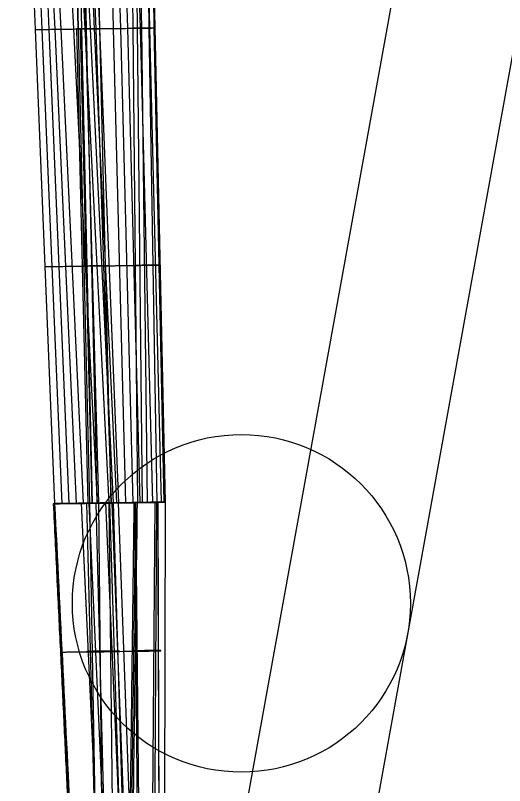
# Model space of a CAD drawing. Extents: x 1815539 to 1947826, y 273303 to 993194.
# Drawn here: x 1875921.86 to 1875924.146, y 317823.012 to 317826.616 of the extents above; entities that cross this region are included whole.
import ezdxf

# ---------------------------------------------------------------- set-up
doc = ezdxf.new("R2010")
doc.units = 0
for name, color, linetype in [('Default', 7, 'Continuous'), ('RD_P_GR_Rt', 7, 'Continuous'), ('SC_Scratch1', 7, 'Continuous')]:
    doc.layers.add(name, color=color, linetype=linetype)

msp = doc.modelspace()

# ---------------------------------------------------------------- linework, layer by layer
at = {"layer": 'Default'}
for p, q in [((1875921.8596, 317828.7685), (1875921.9513, 317826.55)), ((1875921.8905, 317828.7687), (1875921.9835, 317826.5503)), ((1875921.9213, 317828.7688), (1875922.0158, 317826.5506)), ((1875921.9437, 317828.7694), (1875922.0435, 317826.5511)), ((1875921.9662, 317828.7699), (1875922.0712, 317826.5515)), ((1875922.0213, 317828.7706), (1875922.1314, 317826.5523)), ((1875922.0727, 317828.7712), (1875922.1845, 317826.553)), ((1875922.0968, 317828.7715), (1875922.1513, 317826.5525)), ((1875922.0989, 317828.7715), (1875922.1532, 317826.5526)), ((1875922.1005, 317828.7716), (1875922.209, 317826.5533)), ((1875922.1179, 317828.7718), (1875922.169, 317826.5528)), ((1875922.1228, 317828.7718), (1875922.228, 317826.5535)), ((1875922.1245, 317828.7719), (1875922.1869, 317826.553)), ((1875922.1414, 317828.7721), (1875922.1911, 317826.553)), ((1875922.1594, 317828.7723), (1875922.2348, 317826.5536)), ((1875922.1617, 317828.7723), (1875922.253, 317826.5538)), ((1875922.1995, 317828.7728), (1875922.2532, 317826.5538)), ((1875922.2588, 317828.7735), (1875922.3171, 317826.5546)), ((1875922.2906, 317828.7739), (1875922.3501, 317826.555)), ((1875922.3229, 317828.7743), (1875922.3828, 317826.5554)), ((1875922.3836, 317828.7751), (1875922.4424, 317826.5562)), ((1875922.3876, 317828.7752), (1875922.4088, 317826.5558)), ((1875922.4043, 317828.7754), (1875922.4287, 317826.556)), ((1875922.4205, 317828.7756), (1875922.4483, 317826.5563)), ((1875922.4314, 317828.7757), (1875922.4868, 317826.5567)), ((1875922.4471, 317828.7759), (1875922.4839, 317826.5567)), ((1875922.4591, 317828.7761), (1875922.5095, 317826.557)), ((1875922.4626, 317828.7761), (1875922.5073, 317826.557)), ((1875922.4642, 317828.7761), (1875922.5117, 317826.5571)), ((1875922.4287, 317826.556), (1875922.4528, 317824.3367)), ((1875922.4424, 317826.5562), (1875922.5001, 317824.3372)), ((1875922.4483, 317826.5563), (1875922.4756, 317824.3369)), ((1875922.4839, 317826.5567), (1875922.5209, 317824.3375)), ((1875922.4868, 317826.5567), (1875922.5416, 317824.3378)), ((1875922.5073, 317826.557), (1875922.5529, 317824.3379)), ((1875922.5095, 317826.557), (1875922.5601, 317824.338)), ((1875922.5117, 317826.5571), (1875922.5597, 317824.338)), ((1875921.9513, 317826.55), (1875922.0429, 317824.3315)), ((1875921.9835, 317826.5503), (1875922.0761, 317824.3319)), ((1875922.0158, 317826.5506), (1875922.1096, 317824.3324)), ((1875922.0435, 317826.5511), (1875922.1432, 317824.3328)), ((1875922.0712, 317826.5515), (1875922.1767, 317824.3332)), ((1875922.1314, 317826.5523), (1875922.2419, 317824.334)), ((1875922.1459, 317826.5525), (1875922.1975, 317824.3335)), ((1875922.1532, 317826.5526), (1875922.2061, 317824.3336)), ((1875922.1621, 317826.5527), (1875922.2175, 317824.3337)), ((1875922.169, 317826.5528), (1875922.2191, 317824.3337)), ((1875922.1845, 317826.553), (1875922.2961, 317824.3347)), ((1875922.1869, 317826.553), (1875922.2479, 317824.3341)), ((1875922.1911, 317826.553), (1875922.2402, 317824.334)), ((1875922.209, 317826.5533), (1875922.3166, 317824.335)), ((1875922.228, 317826.5535), (1875922.3317, 317824.3351)), ((1875922.2348, 317826.5536), (1875922.308, 317824.3348)), ((1875922.253, 317826.5538), (1875922.3419, 317824.3353)), ((1875922.2532, 317826.5538), (1875922.3056, 317824.3348)), ((1875922.3171, 317826.5546), (1875922.3742, 317824.3357)), ((1875922.3501, 317826.555), (1875922.4082, 317824.3361)), ((1875922.3828, 317826.5554), (1875922.4414, 317824.3365)), ((1875922.4088, 317826.5558), (1875922.4301, 317824.3364)), ((1875922.463, 317818.0883), (1875922.1678, 317824.3331)), ((1875922.2074, 317824.3336), (1875922.189, 317824.3328)), ((1875922.1926, 317824.3334), (1875922.1894, 317824.3323)), ((1875922.3192, 317818.0923), (1875922.2074, 317824.3336)), ((1875922.3973, 317818.0901), (1875922.2376, 317824.334)), ((1875922.2543, 317824.3342), (1875922.2392, 317824.3344)), ((1875922.5523, 317818.0858), (1875922.2823, 317824.3345)), ((1875922.3672, 317818.091), (1875922.2972, 317824.3347)), ((1875922.3149, 317824.3349), (1875922.2981, 317824.3338)), ((1875922.3376, 317824.3352), (1875922.3183, 317824.3348)), ((1875922.5068, 317818.087), (1875922.3184, 317824.335)), ((1875922.3223, 317824.335), (1875922.3226, 317824.3341)), ((1875922.5694, 317818.0853), (1875922.3414, 317824.3353)), ((1875922.483, 317818.0877), (1875922.4222, 317824.3363)), ((1875922.4688, 317824.3369), (1875922.459, 317824.3361)), ((1875922.4619, 317818.0883), (1875922.5129, 317824.3374)), ((1875922.5285, 317824.3376), (1875922.5122, 317824.3381)), ((1875922.557, 317818.0856), (1875922.5249, 317824.3376)), ((1875922.5562, 317824.338), (1875922.5367, 317824.3378)), ((1875922.5486, 317818.0859), (1875922.5605, 317824.338))]:
    msp.add_line(p, q, dxfattribs=at)
for points in [[(1875922.3511, 317818.0919), (1875922.3116, 317819.6524), (1875922.2722, 317821.2129), (1875922.233, 317822.7734), (1875922.194, 317824.3338)], [(1875922.4869, 317818.086), (1875922.416, 317819.6476), (1875922.3453, 317821.2092), (1875922.2746, 317822.7708), (1875922.204, 317824.3325)], [(1875922.3175, 317818.0911), (1875922.2999, 317819.6516), (1875922.2827, 317821.2121), (1875922.2657, 317822.7726), (1875922.2488, 317824.3332)], [(1875922.4941, 317818.0873), (1875922.3974, 317821.2111), (1875922.3012, 317824.3349)], [(1875922.553, 317818.0844), (1875922.4321, 317821.2092), (1875922.3118, 317824.3341)], [(1875922.472, 317818.0869), (1875922.4446, 317821.2112), (1875922.4176, 317824.3354)], [(1875922.485, 317818.0879), (1875922.4936, 317819.6505), (1875922.5022, 317821.2131), (1875922.511, 317822.7756), (1875922.52, 317824.3382)], [(1875922.544, 317818.0854), (1875922.5396, 317819.6484), (1875922.5354, 317821.2114), (1875922.5313, 317822.7745), (1875922.5274, 317824.3375)], [(1875922.0701, 317823.6368), (1875922.0753, 317823.6369), (1875922.0806, 317823.6369), (1875922.0859, 317823.637), (1875922.0911, 317823.6371), (1875922.0964, 317823.6372), (1875922.1011, 317823.6373), (1875922.1052, 317823.6373), (1875922.1281, 317823.6375), (1875922.169, 317823.6379), (1875922.1764, 317823.638), (1875922.1838, 317823.6381), (1875922.1912, 317823.6381), (1875922.1983, 317823.6382), (1875922.205, 317823.6382), (1875922.2114, 317823.6383), (1875922.2179, 317823.6383), (1875922.2268, 317823.6384), (1875922.2356, 317823.6384), (1875922.2442, 317823.6385), (1875922.2527, 317823.6385), (1875922.2603, 317823.6386), (1875922.2676, 317823.6387), (1875922.2747, 317823.6387), (1875922.2815, 317823.6388), (1875922.2881, 317823.6389), (1875922.2945, 317823.639), (1875922.3005, 317823.639), (1875922.3063, 317823.6391), (1875922.3117, 317823.6392), (1875922.3168, 317823.6393), (1875922.3215, 317823.6393), (1875922.3259, 317823.6394), (1875922.33, 317823.6395), (1875922.3336, 317823.6396), (1875922.3368, 317823.6396), (1875922.3397, 317823.6397), (1875922.3421, 317823.6398), (1875922.3441, 317823.6399), (1875922.3457, 317823.6399), (1875922.3469, 317823.64), (1875922.3477, 317823.6401), (1875922.348, 317823.6401), (1875922.3479, 317823.6402), (1875922.3474, 317823.6403), (1875922.3464, 317823.6403), (1875922.3451, 317823.6404), (1875922.3433, 317823.6404), (1875922.341, 317823.6405), (1875922.3384, 317823.6405), (1875922.3354, 317823.6406), (1875922.3315, 317823.6406), (1875922.3272, 317823.6407), (1875922.3224, 317823.6407), (1875922.3172, 317823.6408), (1875922.3115, 317823.6408), (1875922.3053, 317823.6408), (1875922.2987, 317823.6408), (1875922.2916, 317823.6408), (1875922.2844, 317823.6407), (1875922.275, 317823.6407), (1875922.2656, 317823.6406), (1875922.2564, 317823.6406), (1875922.2471, 317823.6406), (1875922.2379, 317823.6405), (1875922.2287, 317823.6405), (1875922.2195, 317823.6404), (1875922.2166, 317823.6404), (1875922.2134, 317823.6403), (1875922.2103, 317823.6403), (1875922.2073, 317823.6402), (1875922.2046, 317823.6401), (1875922.202, 317823.6401), (1875922.1988, 317823.64), (1875922.196, 317823.6399), (1875922.1939, 317823.6398), (1875922.1924, 317823.6397), (1875922.1917, 317823.6396), (1875922.1914, 317823.6396), (1875922.1915, 317823.6395), (1875922.192, 317823.6395), (1875922.1931, 317823.6394), (1875922.1945, 317823.6394), (1875922.1961, 317823.6394), (1875922.1978, 317823.6394), (1875922.1994, 317823.6394), (1875922.2011, 317823.6394), (1875922.2025, 317823.6394), (1875922.204, 317823.6395), (1875922.2055, 317823.6395), (1875922.2069, 317823.6395), (1875922.2083, 317823.6395), (1875922.2098, 317823.6396), (1875922.2115, 317823.6395), (1875922.2135, 317823.6395), (1875922.2158, 317823.6395), (1875922.2183, 317823.6395), (1875922.2211, 317823.6395), (1875922.2247, 317823.6395), (1875922.2286, 317823.6395), (1875922.2328, 317823.6395), (1875922.2373, 317823.6395), (1875922.242, 317823.6395), (1875922.2469, 317823.6395), (1875922.2521, 317823.6396), (1875922.2575, 317823.6396), (1875922.2631, 317823.6396), (1875922.2689, 317823.6397), (1875922.2742, 317823.6397), (1875922.2796, 317823.6398), (1875922.2849, 317823.6398), (1875922.2898, 317823.6399), (1875922.2943, 317823.6399), (1875922.2984, 317823.6399), (1875922.3026, 317823.64), (1875922.3256, 317823.6402), (1875922.3667, 317823.6406), (1875922.376, 317823.6407), (1875922.3851, 317823.6408), (1875922.3937, 317823.6408), (1875922.402, 317823.6409), (1875922.4101, 317823.641), (1875922.4182, 317823.6411), (1875922.4262, 317823.6412), (1875922.4342, 317823.6413), (1875922.442, 317823.6414), (1875922.4496, 317823.6415), (1875922.457, 317823.6416), (1875922.4642, 317823.6417), (1875922.4711, 317823.6418), (1875922.4778, 317823.6418), (1875922.4843, 317823.6419), (1875922.4905, 317823.642), (1875922.4963, 317823.6421), (1875922.5019, 317823.6422), (1875922.5071, 317823.6423), (1875922.5119, 317823.6424), (1875922.5165, 317823.6425), (1875922.5206, 317823.6426), (1875922.5244, 317823.6427), (1875922.5278, 317823.6428), (1875922.5308, 317823.6429), (1875922.5333, 317823.6429), (1875922.5355, 317823.643), (1875922.5372, 317823.6431), (1875922.5386, 317823.6432), (1875922.5395, 317823.6432), (1875922.5399, 317823.6433), (1875922.5399, 317823.6434), (1875922.5395, 317823.6434), (1875922.5387, 317823.6435), (1875922.5374, 317823.6435), (1875922.5357, 317823.6436), (1875922.5336, 317823.6436), (1875922.531, 317823.6436), (1875922.5281, 317823.6437), (1875922.5247, 317823.6437), (1875922.5214, 317823.6437), (1875922.5178, 317823.6437), (1875922.5139, 317823.6437), (1875922.5097, 317823.6437), (1875922.5052, 317823.6437), (1875922.5005, 317823.6437), (1875922.4952, 317823.6437), (1875922.489, 317823.6437), (1875922.4826, 317823.6437), (1875922.4761, 317823.6436), (1875922.4697, 317823.6436), (1875922.4633, 317823.6436), (1875922.4349, 317823.6434), (1875922.4064, 317823.6433)]]:
    msp.add_lwpolyline(points, dxfattribs=at)
for points, degree in [([(1875922.3828, 317826.5554), (1875922.4043, 317826.5557), (1875922.4246, 317826.556), (1875922.4602, 317826.5564), (1875922.4753, 317826.5566), (1875922.4983, 317826.5569), (1875922.506, 317826.557), (1875922.5095, 317826.557)], 3), ([(1875922.4483, 317826.5563), (1875922.4353, 317826.5561), (1875922.4222, 317826.5559), (1875922.4088, 317826.5558)], 2), ([(1875922.5073, 317826.557), (1875922.5033, 317826.5569), (1875922.4935, 317826.5568), (1875922.4694, 317826.5565), (1875922.4569, 317826.5564), (1875922.4483, 317826.5563)], 3), ([(1875922.5095, 317826.557), (1875922.5131, 317826.5571), (1875922.5126, 317826.5571), (1875922.5073, 317826.557)], 2), ([(1875921.9513, 317826.55), (1875921.9587, 317826.5501), (1875921.9661, 317826.5502), (1875921.9875, 317826.5504), (1875922.0016, 317826.5505), (1875922.0158, 317826.5506)], 3), ([(1875922.0158, 317826.5506), (1875922.029, 317826.5508), (1875922.0475, 317826.5511), (1875922.066, 317826.5515), (1875922.0712, 317826.5515)], 3), ([(1875922.0712, 317826.5515), (1875922.0863, 317826.5517), (1875922.1276, 317826.5522), (1875922.1649, 317826.5527), (1875922.1845, 317826.553)], 3), ([(1875922.1869, 317826.553), (1875922.1796, 317826.5529), (1875922.1719, 317826.5528), (1875922.162, 317826.5527), (1875922.1481, 317826.5525), (1875922.1433, 317826.5524), (1875922.1481, 317826.5525), (1875922.1507, 317826.5525), (1875922.1532, 317826.5526)], 3), ([(1875922.1532, 317826.5526), (1875922.1568, 317826.5526), (1875922.1624, 317826.5527), (1875922.1725, 317826.5528), (1875922.1825, 317826.5529), (1875922.1911, 317826.553)], 3), ([(1875922.1845, 317826.553), (1875922.2026, 317826.5532), (1875922.2173, 317826.5534), (1875922.228, 317826.5535)], 2), ([(1875922.228, 317826.5535), (1875922.2414, 317826.5537), (1875922.2547, 317826.5538), (1875922.2531, 317826.5538), (1875922.2475, 317826.5537), (1875922.2383, 317826.5536), (1875922.2143, 317826.5533), (1875922.1965, 317826.5531), (1875922.1869, 317826.553)], 3), ([(1875922.1911, 317826.553), (1875922.2012, 317826.5532), (1875922.2164, 317826.5534), (1875922.2457, 317826.5537), (1875922.2641, 317826.554), (1875922.2914, 317826.5543), (1875922.3046, 317826.5545), (1875922.3171, 317826.5546)], 3), ([(1875922.3171, 317826.5546), (1875922.3268, 317826.5547), (1875922.3487, 317826.555), (1875922.3707, 317826.5553), (1875922.3828, 317826.5554)], 3), ([(1875921.9971, 317825.4408), (1875922.0045, 317825.4409), (1875922.012, 317825.4409), (1875922.0339, 317825.4412), (1875922.0483, 317825.4413), (1875922.0627, 317825.4415)], 3), ([(1875922.0627, 317825.4415), (1875922.0774, 317825.4417), (1875922.0978, 317825.442), (1875922.1182, 317825.4423), (1875922.1239, 317825.4424)], 3), ([(1875922.1239, 317825.4424), (1875922.1398, 317825.4426), (1875922.183, 317825.4431), (1875922.2209, 317825.4436), (1875922.2403, 317825.4438)], 3), ([(1875922.2174, 317825.4435), (1875922.2093, 317825.4434), (1875922.2007, 317825.4433), (1875922.1897, 317825.4432), (1875922.1743, 317825.443), (1875922.1687, 317825.4429), (1875922.174, 317825.443), (1875922.1769, 317825.443), (1875922.1796, 317825.4431)], 3), ([(1875922.1796, 317825.4431), (1875922.183, 317825.4431), (1875922.188, 317825.4432), (1875922.1972, 317825.4433), (1875922.2069, 317825.4434), (1875922.2156, 317825.4435)], 3), ([(1875922.2156, 317825.4435), (1875922.2257, 317825.4436), (1875922.2411, 317825.4438), (1875922.2716, 317825.4442), (1875922.2907, 317825.4445), (1875922.319, 317825.4448), (1875922.3326, 317825.445), (1875922.3456, 317825.4451)], 3), ([(1875922.2798, 317825.4443), (1875922.2914, 317825.4445), (1875922.3011, 317825.4446), (1875922.2955, 317825.4445), (1875922.2871, 317825.4444), (1875922.2752, 317825.4443), (1875922.2476, 317825.4439), (1875922.2279, 317825.4437), (1875922.2174, 317825.4435)], 3), ([(1875922.2403, 317825.4438), (1875922.257, 317825.444), (1875922.2705, 317825.4442), (1875922.2798, 317825.4443)], 2), ([(1875922.3456, 317825.4451), (1875922.3555, 317825.4453), (1875922.3778, 317825.4455), (1875922.4, 317825.4458), (1875922.4121, 317825.446)], 3), ([(1875922.4121, 317825.446), (1875922.4336, 317825.4462), (1875922.4538, 317825.4465), (1875922.4887, 317825.4469), (1875922.5034, 317825.4471), (1875922.5251, 317825.4474), (1875922.5321, 317825.4475), (1875922.5348, 317825.4475)], 3), ([(1875922.4619, 317825.4466), (1875922.4479, 317825.4464), (1875922.4337, 317825.4462), (1875922.4195, 317825.4461)], 2), ([(1875922.5301, 317825.4475), (1875922.5249, 317825.4474), (1875922.5133, 317825.4472), (1875922.486, 317825.4469), (1875922.4717, 317825.4467), (1875922.4619, 317825.4466)], 3), ([(1875922.5348, 317825.4475), (1875922.5376, 317825.4475), (1875922.5361, 317825.4475), (1875922.5301, 317825.4475)], 2), ([(1875922.4151, 317824.3372), (1875922.4358, 317824.3374), (1875922.4563, 317824.3376), (1875922.4874, 317824.3379), (1875922.4987, 317824.3381), (1875922.5158, 317824.3382), (1875922.5227, 317824.3382), (1875922.5389, 317824.3382), (1875922.543, 317824.3381), (1875922.5362, 317824.3377), (1875922.5255, 317824.3374), (1875922.4922, 317824.3367), (1875922.4696, 317824.3363), (1875922.4313, 317824.3357), (1875922.4176, 317824.3354), (1875922.3971, 317824.3351), (1875922.3902, 317824.335), (1875922.3759, 317824.3348), (1875922.3681, 317824.3347), (1875922.3446, 317824.3344), (1875922.3289, 317824.3342), (1875922.3053, 317824.3339), (1875922.2975, 317824.3338), (1875922.2859, 317824.3336), (1875922.2818, 317824.3335), (1875922.2721, 317824.3334), (1875922.2668, 317824.3333), (1875922.2418, 317824.3331), (1875922.224, 317824.3329), (1875922.2085, 317824.333), (1875922.2058, 317824.333), (1875922.2011, 317824.333), (1875922.1992, 317824.333), (1875922.1961, 317824.333), (1875922.1948, 317824.3329), (1875922.1919, 317824.3329), (1875922.1905, 317824.3329), (1875922.186, 317824.3328), (1875922.1825, 317824.3327), (1875922.177, 317824.3329), (1875922.1763, 317824.333), (1875922.1784, 317824.3333), (1875922.1811, 317824.3334), (1875922.1876, 317824.3336), (1875922.1901, 317824.3337), (1875922.196, 317824.3339), (1875922.1993, 317824.334), (1875922.2048, 317824.3341), (1875922.2071, 317824.3341), (1875922.2123, 317824.3341), (1875922.2149, 317824.3342), (1875922.2227, 317824.3342), (1875922.2279, 317824.3343), (1875922.2434, 317824.3345), (1875922.2538, 317824.3346), (1875922.2752, 317824.3348), (1875922.2856, 317824.3349), (1875922.3018, 317824.3349), (1875922.3082, 317824.3349), (1875922.3231, 317824.3348), (1875922.326, 317824.3346), (1875922.3173, 317824.3342), (1875922.3057, 317824.3339), (1875922.2709, 317824.3333), (1875922.2478, 317824.333), (1875922.2087, 317824.3325), (1875922.1949, 317824.3324), (1875922.1744, 317824.3322), (1875922.1677, 317824.3321), (1875922.1524, 317824.3319), (1875922.1445, 317824.3318), (1875922.1211, 317824.3315), (1875922.1054, 317824.3313), (1875922.0819, 317824.3309), (1875922.0741, 317824.3308), (1875922.0643, 317824.3307), (1875922.0615, 317824.3306), (1875922.0565, 317824.3305), (1875922.054, 317824.3305), (1875922.0466, 317824.3303), (1875922.0416, 317824.3302), (1875922.0366, 317824.3301)], 3), ([(1875922.0366, 317824.3301), (1875922.0429, 317824.3315)], 1), ([(1875922.0366, 317824.3301), (1875922.1371, 317822.25), (1875922.2376, 317820.1699), (1875922.3385, 317818.0899)], 2), ([(1875922.0398, 317824.3308), (1875922.0441, 317824.3309), (1875922.0485, 317824.331), (1875922.0552, 317824.3311), (1875922.0574, 317824.3311), (1875922.0618, 317824.3312), (1875922.0642, 317824.3312), (1875922.074, 317824.3314), (1875922.0818, 317824.3315), (1875922.1053, 317824.3318), (1875922.121, 317824.332), (1875922.1444, 317824.3323), (1875922.1523, 317824.3324), (1875922.1677, 317824.3326), (1875922.175, 317824.3327), (1875922.1968, 317824.3329), (1875922.2115, 317824.3331), (1875922.253, 317824.3336), (1875922.2776, 317824.3339), (1875922.3146, 317824.3345), (1875922.3269, 317824.3347), (1875922.3361, 317824.335), (1875922.3331, 317824.335), (1875922.3173, 317824.335), (1875922.3104, 317824.3349), (1875922.2931, 317824.3348), (1875922.2825, 317824.3347), (1875922.2613, 317824.3345), (1875922.2509, 317824.3343), (1875922.2353, 317824.3342), (1875922.2302, 317824.3341), (1875922.2224, 317824.334), (1875922.2198, 317824.334), (1875922.2146, 317824.3339), (1875922.2121, 317824.3339), (1875922.2068, 317824.3338), (1875922.2038, 317824.3338), (1875922.1986, 317824.3337), (1875922.1964, 317824.3336), (1875922.1906, 317824.3335), (1875922.1882, 317824.3334), (1875922.1864, 317824.3332), (1875922.187, 317824.3332), (1875922.1918, 317824.3331), (1875922.1951, 317824.3332), (1875922.1997, 317824.3332), (1875922.2012, 317824.3333), (1875922.2041, 317824.3333), (1875922.2055, 317824.3333), (1875922.2084, 317824.3334), (1875922.2101, 317824.3334), (1875922.2143, 317824.3334), (1875922.2167, 317824.3334), (1875922.2305, 317824.3335), (1875922.2463, 317824.3336), (1875922.2683, 317824.3339), (1875922.2729, 317824.3339), (1875922.2817, 317824.334), (1875922.2857, 317824.3341), (1875922.2974, 317824.3342), (1875922.3052, 317824.3343), (1875922.3287, 317824.3346), (1875922.3444, 317824.3349), (1875922.3679, 317824.3352), (1875922.3758, 317824.3353), (1875922.3908, 317824.3355), (1875922.3981, 317824.3356), (1875922.4199, 317824.3359), (1875922.4344, 317824.3361), (1875922.4752, 317824.3366), (1875922.4992, 317824.337), (1875922.5345, 317824.3376), (1875922.5459, 317824.3378), (1875922.5531, 317824.3381), (1875922.5488, 317824.3381), (1875922.5316, 317824.338), (1875922.5242, 317824.3379), (1875922.506, 317824.3377), (1875922.4949, 317824.3376), (1875922.4639, 317824.3372), (1875922.4433, 317824.337), (1875922.4226, 317824.3368)], 3), ([(1875922.0398, 317824.3308), (1875922.1415, 317822.2508), (1875922.2432, 317820.1707), (1875922.3451, 317818.0906)], 2), ([(1875922.4301, 317824.3364), (1875922.4453, 317824.3366), (1875922.4712, 317824.3369), (1875922.5021, 317824.3373), (1875922.5181, 317824.3375), (1875922.5326, 317824.3377), (1875922.5484, 317824.3379), (1875922.5568, 317824.338), (1875922.5612, 317824.338), (1875922.5613, 317824.338), (1875922.5575, 317824.338), (1875922.5497, 317824.3379), (1875922.5342, 317824.3377), (1875922.5155, 317824.3374), (1875922.4935, 317824.3372), (1875922.4663, 317824.3368), (1875922.4375, 317824.3365), (1875922.4222, 317824.3363), (1875922.396, 317824.3359), (1875922.3851, 317824.3358), (1875922.3538, 317824.3354), (1875922.3333, 317824.3352), (1875922.3051, 317824.3348), (1875922.2973, 317824.3347), (1875922.2844, 317824.3345), (1875922.2765, 317824.3345), (1875922.2534, 317824.3342), (1875922.2369, 317824.334), (1875922.2243, 317824.3338), (1875922.2197, 317824.3337), (1875922.2141, 317824.3337), (1875922.2085, 317824.3336), (1875922.2024, 317824.3335), (1875922.1993, 317824.3335), (1875922.1952, 317824.3334), (1875922.1973, 317824.3335), (1875922.2057, 317824.3336), (1875922.2105, 317824.3336), (1875922.2173, 317824.3337), (1875922.2294, 317824.3339), (1875922.2494, 317824.3341), (1875922.2739, 317824.3344), (1875922.2899, 317824.3346), (1875922.3012, 317824.3348), (1875922.3151, 317824.3349), (1875922.3267, 317824.3351), (1875922.3374, 317824.3352), (1875922.3412, 317824.3353), (1875922.3443, 317824.3353), (1875922.3434, 317824.3353), (1875922.3346, 317824.3352), (1875922.3219, 317824.335), (1875922.3055, 317824.3348), (1875922.2827, 317824.3345), (1875922.2574, 317824.3342), (1875922.2297, 317824.3339), (1875922.1966, 317824.3335), (1875922.1727, 317824.3332), (1875922.1481, 317824.3328), (1875922.111, 317824.3324), (1875922.0803, 317824.332), (1875922.0579, 317824.3317), (1875922.0504, 317824.3316), (1875922.0429, 317824.3315)], 3), ([(1875922.0429, 317824.3315), (1875922.0504, 317824.3316), (1875922.0579, 317824.3317), (1875922.0803, 317824.332), (1875922.095, 317824.3322), (1875922.1096, 317824.3324)], 3), ([(1875922.0429, 317824.3315), (1875922.3517, 317818.0914)], 1), ([(1875922.1096, 317824.3324), (1875922.1257, 317824.3326), (1875922.1481, 317824.3328), (1875922.1704, 317824.3331), (1875922.1767, 317824.3332)], 3), ([(1875922.1767, 317824.3332), (1875922.1934, 317824.3334), (1875922.2385, 317824.334), (1875922.277, 317824.3345), (1875922.2961, 317824.3347)], 3), ([(1875922.2479, 317824.3341), (1875922.2389, 317824.334), (1875922.2294, 317824.3339), (1875922.2173, 317824.3337), (1875922.2005, 317824.3335), (1875922.1942, 317824.3334), (1875922.1998, 317824.3335), (1875922.2031, 317824.3335), (1875922.2061, 317824.3336)], 3), ([(1875922.2061, 317824.3336), (1875922.2091, 317824.3336), (1875922.2137, 317824.3337), (1875922.2218, 317824.3338), (1875922.2314, 317824.3339), (1875922.2402, 317824.334)], 3), ([(1875922.2402, 317824.334), (1875922.2501, 317824.3341), (1875922.2658, 317824.3343), (1875922.2975, 317824.3347), (1875922.3173, 317824.335), (1875922.3466, 317824.3353), (1875922.3607, 317824.3355), (1875922.3742, 317824.3357)], 3), ([(1875922.3317, 317824.3351), (1875922.3413, 317824.3353), (1875922.3475, 317824.3353), (1875922.3378, 317824.3352), (1875922.3267, 317824.3351), (1875922.3121, 317824.3349), (1875922.2809, 317824.3345), (1875922.2592, 317824.3342), (1875922.2479, 317824.3341)], 3), ([(1875922.2961, 317824.3347), (1875922.3115, 317824.3349), (1875922.3236, 317824.335), (1875922.3317, 317824.3351)], 2), ([(1875922.3382, 317818.0924), (1875922.3636, 317820.174), (1875922.3891, 317822.2556), (1875922.4151, 317824.3372)], 2), ([(1875922.3426, 317818.092), (1875922.3691, 317820.1736), (1875922.3957, 317822.2552), (1875922.4226, 317824.3368)], 2), ([(1875922.3469, 317818.0915), (1875922.4301, 317824.3364)], 1), ([(1875922.3742, 317824.3357), (1875922.3842, 317824.3358), (1875922.4068, 317824.3361), (1875922.4293, 317824.3364), (1875922.4414, 317824.3365)], 3), ([(1875922.4151, 317824.3372), (1875922.4301, 317824.3364)], 1), ([(1875922.4756, 317824.3369), (1875922.4604, 317824.3368), (1875922.4453, 317824.3366), (1875922.4301, 317824.3364)], 2), ([(1875922.4414, 317824.3365), (1875922.463, 317824.3368), (1875922.483, 317824.337), (1875922.5173, 317824.3375), (1875922.5314, 317824.3376), (1875922.5519, 317824.3379), (1875922.5582, 317824.338), (1875922.5601, 317824.338)], 3), ([(1875922.5529, 317824.3379), (1875922.5466, 317824.3378), (1875922.5332, 317824.3377), (1875922.5025, 317824.3373), (1875922.4865, 317824.3371), (1875922.4756, 317824.3369)], 3), ([(1875922.5601, 317824.338), (1875922.562, 317824.338), (1875922.5595, 317824.338), (1875922.5529, 317824.3379)], 2)]:
    msp.add_open_spline(points, degree=degree, dxfattribs=at)
at = {"layer": 'RD_P_GR_Rt'}
msp.add_line((1875930.5258, 317861.4684), (1875922.5817, 317817.5839), dxfattribs=at)
msp.add_circle((1875922.9159, 317823.8648), 0.79, dxfattribs=at)
at = {"layer": 'SC_Scratch1'}
msp.add_line((1875921.9929, 317817.6905), (1875926.4462, 317842.2907), dxfattribs=at)

doc.saveas('drawing.dxf')
